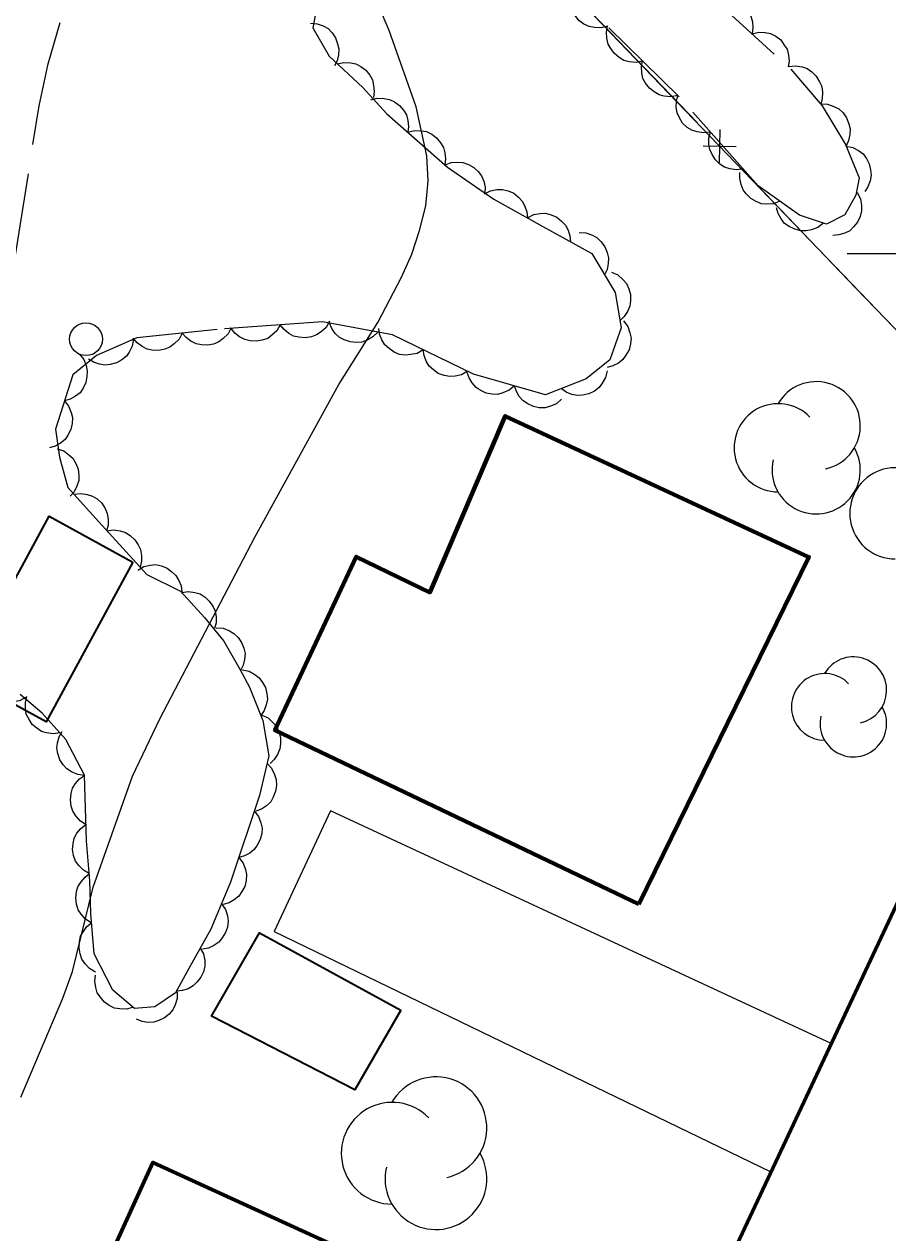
# Model space of a CAD drawing. Extents: x 355726 to 357533, y 5103782 to 5105258.
# Drawn here: x 356769.91 to 356796.24, y 5104370.15 to 5104407 of the extents above; entities that cross this region are included whole.
import ezdxf

# ---------------------------------------------------------------- set-up
doc = ezdxf.new("R2010")
doc.units = 0
doc.header["$LTSCALE"] = 0.6
doc.linetypes.add('DOT_DASHED', pattern=[7.7, 5, -1.2, 0.3, -1.2])
doc.linetypes.add('LONG_DASHED', pattern=[7.5, 6, -1.5])
for name, color, linetype, lineweight in [('19', 7, 'Continuous', 13), ('2', 7, 'LONG_DASHED', 13), ('21', 7, 'LONG_DASHED', 35), ('31', 7, 'Continuous', 35), ('36', 7, 'Continuous', 13), ('37', 7, 'Continuous', 13), ('44', 7, 'Continuous', 25), ('61', 7, 'Continuous', 13)]:
    doc.layers.add(name, color=color, linetype=linetype, lineweight=lineweight)

msp = doc.modelspace()

# ---------------------------------------------------------------- linework, layer by layer
at = {"layer": '19'}
msp.add_lwpolyline([(356794.51, 5104375.92), (356779.24, 5104383.01), (356777.53, 5104379.34), (356792.67, 5104372.01)], dxfattribs=at)
at = {"layer": '2', "linetype": 'Continuous'}
msp.add_lwpolyline([(356769.8, 5104374.28), (356771.08, 5104377.3), (356771.38, 5104378.12), (356772.01, 5104380.69), (356773.21, 5104384.07), (356774.04, 5104385.82), (356776.94, 5104391.36), (356779.5, 5104396.01), (356780.69, 5104397.9), (356781.41, 5104399.28), (356781.72, 5104399.98), (356781.96, 5104400.71), (356782.15, 5104401.46), (356782.22, 5104402.22), (356782.18, 5104402.98), (356781.86, 5104404.48), (356781.03, 5104406.8), (356780.38, 5104408.34)], dxfattribs=at)
at = {"layer": '2'}
msp.add_lwpolyline([(356754.87, 5104376.01), (356755.82, 5104377.51), (356756.81, 5104379.33), (356757.54, 5104380.53), (356759.43, 5104382.82), (356759.89, 5104383.45), (356762.18, 5104386.09), (356763.2, 5104387.05), (356764.2, 5104387.88), (356764.62, 5104388.34), (356765.67, 5104389.88), (356766.93, 5104391.47), (356767.34, 5104392.08), (356768.02, 5104393.37), (356768.48, 5104394.72), (356768.94, 5104396.88), (356769.47, 5104398.88), (356770.36, 5104404.51), (356770.64, 5104405.79), (356771, 5104407.05)], dxfattribs=at)
at = {"layer": '21', "linetype": 'Continuous', "lineweight": 53}
msp.add_lwpolyline([(356815.37, 5104399.51), (356807.98, 5104395.05), (356804.8, 5104393.26), (356803.9, 5104392.69), (356803.11, 5104391.95), (356802.36, 5104391.19), (356801.87, 5104390.62), (356801.24, 5104389.63), (356800.63, 5104388.59), (356799.96, 5104387.37), (356799.3, 5104386.13), (356784.67, 5104354.97), (356784.5, 5104354.61), (356784.09, 5104353.37), (356783.52, 5104351.53), (356783.34, 5104349.83), (356783.35, 5104347.92), (356783.82, 5104345.97), (356784.54, 5104344.33), (356785.16, 5104342.86), (356785.82, 5104341.8), (356812.4, 5104297.72)], dxfattribs=at)
at = {"layer": '31', "lineweight": 70}
for points in [[(356788.64, 5104380.17), (356793.83, 5104390.75), (356784.57, 5104395.05), (356782.27, 5104389.67), (356780.03, 5104390.76), (356777.55, 5104385.47), (356788.64, 5104380.17)], [(356778.15, 5104357.38), (356783.04, 5104368.08), (356773.83, 5104372.29), (356768.94, 5104361.59), (356778.15, 5104357.38)]]:
    msp.add_lwpolyline(points, close=True, dxfattribs=at)
at = {"layer": '31'}
for points in [[(356773.22, 5104390.59), (356770.58, 5104385.73), (356768.02, 5104387.12), (356770.67, 5104392), (356773.22, 5104390.59)], [(356781.39, 5104376.94), (356779.99, 5104374.51), (356775.62, 5104376.75), (356777.08, 5104379.29), (356781.39, 5104376.94)]]:
    msp.add_lwpolyline(points, close=True, dxfattribs=at)
at = {"layer": '36'}
msp.add_circle((356771.789, 5104397.39), 0.5, dxfattribs=at)
at = {"layer": '37'}
for p, q in [((356786.95, 5104407.6), (356790.42, 5104404)), ((356791.1, 5104402.77), (356791.12, 5104403.78)), ((356790.61, 5104403.29), (356791.61, 5104403.27)), ((356791.8, 5104402.55), (356795.26, 5104398.95)), ((356795.26, 5104398.95), (356798.73, 5104395.34))]:
    msp.add_line(p, q, dxfattribs=at)
msp.add_lwpolyline([(356786, 5104415.38), (356781.96, 5104412.8), (356800.45, 5104393.55)], dxfattribs=at)
at = {"layer": '44', "linetype": 'DOT_DASHED'}
for points in [[(356790.56, 5104408.11), (356793.28, 5104405.62), (356794.23, 5104404.51), (356794.94, 5104403.33), (356795.36, 5104402.31), (356795.26, 5104401.78), (356794.92, 5104401.18), (356794.37, 5104400.9), (356793.54, 5104401.17), (356792.28, 5104402.07), (356789.87, 5104404.78), (356787.6, 5104407.02)], [(356778.81, 5104407.42), (356778.71, 5104406.88), (356779.2, 5104406.02), (356780.23, 5104405.06), (356780.96, 5104404.26), (356782.81, 5104402.64), (356784.22, 5104401.66), (356785.72, 5104400.83), (356787.21, 5104400), (356787.92, 5104398.82), (356788.11, 5104397.74), (356787.76, 5104396.76), (356787.04, 5104396.18), (356785.8, 5104395.7), (356783.6, 5104396.33), (356781.13, 5104397.52), (356779, 5104397.92), (356775.79, 5104397.69), (356773.34, 5104397.43), (356772.11, 5104396.89), (356771.39, 5104396.31), (356770.86, 5104394.65), (356770.98, 5104393.8), (356771.24, 5104392.87), (356772.18, 5104391.82), (356773.64, 5104390.22), (356774.67, 5104389.71), (356775.4, 5104388.91), (356775.99, 5104388.19), (356776.48, 5104387.33), (356776.77, 5104386.78), (356777.18, 5104385.77), (356777.36, 5104384.69), (356777.08, 5104383.48), (356776.2, 5104380.84), (356775.6, 5104379.41), (356774.93, 5104378.21), (356774.52, 5104377.47), (356773.89, 5104377.04), (356773.27, 5104376.99), (356772.61, 5104377.55), (356772.04, 5104378.65), (356771.94, 5104379.88), (356771.91, 5104380.88)], [(356771.91, 5104380.88), (356771.81, 5104382.1), (356771.74, 5104384.1), (356771.18, 5104385.19), (356770.45, 5104385.99), (356769.78, 5104386.56)]]:
    msp.add_lwpolyline(points, dxfattribs=at)
at = {"layer": '44'}
for points in [[(356787.7, 5104406.93), (356787.5, 5104406.88), (356787.29, 5104406.89), (356787.13, 5104406.92), (356786.97, 5104407), (356786.82, 5104407.11), (356786.7, 5104407.26), (356786.62, 5104407.4), (356786.57, 5104407.57), (356786.55, 5104407.75), (356786.58, 5104407.93)], [(356790.99, 5104407.72), (356791.19, 5104407.77), (356791.39, 5104407.75), (356791.56, 5104407.72), (356791.71, 5104407.64), (356791.86, 5104407.53), (356791.98, 5104407.38), (356792.06, 5104407.24), (356792.11, 5104407.07), (356792.12, 5104406.88), (356792.1, 5104406.7)], [(356778.63, 5104407.03), (356778.84, 5104407.01), (356779.02, 5104406.94), (356779.17, 5104406.86), (356779.29, 5104406.73), (356779.4, 5104406.58), (356779.46, 5104406.4), (356779.5, 5104406.24), (356779.49, 5104406.06), (356779.45, 5104405.88), (356779.37, 5104405.72)], [(356788.76, 5104405.87), (356788.56, 5104405.83), (356788.35, 5104405.85), (356788.19, 5104405.89), (356788.04, 5104405.98), (356787.9, 5104406.1), (356787.79, 5104406.25), (356787.71, 5104406.39), (356787.67, 5104406.57), (356787.66, 5104406.75), (356787.69, 5104406.93)], [(356792.1, 5104406.7), (356792.3, 5104406.75), (356792.5, 5104406.74), (356792.66, 5104406.71), (356792.82, 5104406.63), (356792.97, 5104406.52), (356793.08, 5104406.36), (356793.17, 5104406.23), (356793.21, 5104406.05), (356793.23, 5104405.87), (356793.2, 5104405.69)], [(356779.45, 5104405.79), (356779.65, 5104405.83), (356779.86, 5104405.82), (356780.02, 5104405.79), (356780.17, 5104405.7), (356780.32, 5104405.59), (356780.44, 5104405.44), (356780.52, 5104405.3), (356780.56, 5104405.13), (356780.58, 5104404.94), (356780.55, 5104404.76)], [(356789.83, 5104404.82), (356789.62, 5104404.78), (356789.42, 5104404.8), (356789.26, 5104404.84), (356789.11, 5104404.93), (356788.97, 5104405.04), (356788.85, 5104405.2), (356788.77, 5104405.34), (356788.74, 5104405.51), (356788.73, 5104405.7), (356788.76, 5104405.87)], [(356793.21, 5104405.7), (356793.42, 5104405.72), (356793.62, 5104405.69), (356793.78, 5104405.64), (356793.92, 5104405.54), (356794.05, 5104405.41), (356794.15, 5104405.24), (356794.22, 5104405.09), (356794.24, 5104404.92), (356794.23, 5104404.73), (356794.19, 5104404.56)], [(356780.47, 5104404.69), (356780.67, 5104404.74), (356780.88, 5104404.73), (356781.04, 5104404.7), (356781.2, 5104404.63), (356781.35, 5104404.52), (356781.47, 5104404.37), (356781.56, 5104404.23), (356781.6, 5104404.06), (356781.62, 5104403.88), (356781.6, 5104403.7)], [(356790.83, 5104403.7), (356790.62, 5104403.68), (356790.42, 5104403.71), (356790.26, 5104403.76), (356790.12, 5104403.85), (356789.98, 5104403.98), (356789.88, 5104404.14), (356789.81, 5104404.29), (356789.78, 5104404.46), (356789.79, 5104404.65), (356789.83, 5104404.82)], [(356794.2, 5104404.57), (356794.4, 5104404.56), (356794.59, 5104404.49), (356794.74, 5104404.41), (356794.87, 5104404.29), (356794.98, 5104404.14), (356795.05, 5104403.96), (356795.09, 5104403.8), (356795.08, 5104403.63), (356795.04, 5104403.45), (356794.97, 5104403.28)], [(356781.6, 5104403.7), (356781.8, 5104403.75), (356782.01, 5104403.74), (356782.17, 5104403.72), (356782.33, 5104403.64), (356782.48, 5104403.53), (356782.6, 5104403.38), (356782.69, 5104403.24), (356782.73, 5104403.07), (356782.75, 5104402.89), (356782.73, 5104402.71)], [(356791.82, 5104402.58), (356791.62, 5104402.55), (356791.42, 5104402.59), (356791.26, 5104402.64), (356791.11, 5104402.73), (356790.98, 5104402.86), (356790.88, 5104403.02), (356790.81, 5104403.17), (356790.78, 5104403.34), (356790.78, 5104403.53), (356790.83, 5104403.7)], [(356794.96, 5104403.28), (356795.17, 5104403.24), (356795.34, 5104403.14), (356795.48, 5104403.04), (356795.58, 5104402.9), (356795.67, 5104402.74), (356795.71, 5104402.55), (356795.73, 5104402.39), (356795.7, 5104402.22), (356795.63, 5104402.04), (356795.53, 5104401.89)], [(356782.72, 5104402.7), (356782.92, 5104402.78), (356783.12, 5104402.79), (356783.28, 5104402.78), (356783.45, 5104402.72), (356783.61, 5104402.63), (356783.75, 5104402.5), (356783.85, 5104402.37), (356783.92, 5104402.21), (356783.96, 5104402.03), (356783.95, 5104401.85)], [(356792.94, 5104401.6), (356792.75, 5104401.52), (356792.54, 5104401.51), (356792.38, 5104401.52), (356792.22, 5104401.59), (356792.06, 5104401.68), (356791.92, 5104401.82), (356791.82, 5104401.94), (356791.76, 5104402.11), (356791.72, 5104402.29), (356791.72, 5104402.47)], [(356783.94, 5104401.82), (356784.12, 5104401.91), (356784.32, 5104401.95), (356784.49, 5104401.95), (356784.66, 5104401.91), (356784.83, 5104401.84), (356784.98, 5104401.72), (356785.09, 5104401.6), (356785.17, 5104401.45), (356785.23, 5104401.27), (356785.25, 5104401.09)], [(356795.3, 5104401.86), (356795.4, 5104401.67), (356795.43, 5104401.47), (356795.43, 5104401.3), (356795.39, 5104401.13), (356795.31, 5104400.96), (356795.19, 5104400.82), (356795.08, 5104400.7), (356794.92, 5104400.62), (356794.74, 5104400.57), (356794.56, 5104400.55)], [(356794.27, 5104400.93), (356794.1, 5104400.8), (356793.91, 5104400.73), (356793.75, 5104400.69), (356793.58, 5104400.7), (356793.4, 5104400.75), (356793.23, 5104400.83), (356793.09, 5104400.92), (356792.98, 5104401.06), (356792.89, 5104401.22), (356792.84, 5104401.4)], [(356785.25, 5104401.09), (356785.44, 5104401.19), (356785.64, 5104401.22), (356785.8, 5104401.23), (356785.97, 5104401.18), (356786.14, 5104401.11), (356786.29, 5104400.99), (356786.41, 5104400.87), (356786.49, 5104400.72), (356786.54, 5104400.54), (356786.56, 5104400.36)], [(356786.83, 5104400.64), (356787.03, 5104400.63), (356787.23, 5104400.56), (356787.37, 5104400.48), (356787.5, 5104400.36), (356787.61, 5104400.21), (356787.68, 5104400.03), (356787.72, 5104399.87), (356787.71, 5104399.7), (356787.68, 5104399.52), (356787.6, 5104399.35)], [(356787.81, 5104399.43), (356788, 5104399.35), (356788.16, 5104399.21), (356788.27, 5104399.09), (356788.34, 5104398.93), (356788.39, 5104398.75), (356788.39, 5104398.56), (356788.37, 5104398.4), (356788.3, 5104398.24), (356788.2, 5104398.08), (356788.07, 5104397.95)], [(356776.22, 5104397.74), (356776.12, 5104397.55), (356775.97, 5104397.41), (356775.84, 5104397.31), (356775.68, 5104397.24), (356775.5, 5104397.21), (356775.31, 5104397.22), (356775.15, 5104397.25), (356774.99, 5104397.33), (356774.84, 5104397.44), (356774.72, 5104397.58)], [(356777.71, 5104397.83), (356777.61, 5104397.65), (356777.46, 5104397.51), (356777.33, 5104397.41), (356777.16, 5104397.36), (356776.98, 5104397.33), (356776.79, 5104397.34), (356776.63, 5104397.38), (356776.47, 5104397.46), (356776.33, 5104397.58), (356776.22, 5104397.72)], [(356779.21, 5104397.94), (356779.11, 5104397.75), (356778.96, 5104397.62), (356778.82, 5104397.52), (356778.66, 5104397.46), (356778.47, 5104397.43), (356778.28, 5104397.45), (356778.12, 5104397.48), (356777.97, 5104397.57), (356777.83, 5104397.69), (356777.71, 5104397.83)], [(356780.68, 5104397.6), (356780.53, 5104397.46), (356780.36, 5104397.36), (356780.2, 5104397.3), (356780.03, 5104397.29), (356779.84, 5104397.31), (356779.66, 5104397.37), (356779.52, 5104397.44), (356779.39, 5104397.57), (356779.28, 5104397.72), (356779.21, 5104397.88)], [(356782.07, 5104397.07), (356781.89, 5104396.96), (356781.69, 5104396.92), (356781.53, 5104396.9), (356781.35, 5104396.93), (356781.18, 5104397), (356781.03, 5104397.11), (356780.9, 5104397.22), (356780.81, 5104397.37), (356780.74, 5104397.54), (356780.72, 5104397.72)], [(356788.18, 5104397.95), (356788.31, 5104397.78), (356788.37, 5104397.59), (356788.41, 5104397.42), (356788.39, 5104397.25), (356788.35, 5104397.07), (356788.25, 5104396.9), (356788.16, 5104396.77), (356788.02, 5104396.66), (356787.85, 5104396.58), (356787.68, 5104396.53)], [(356773.24, 5104397.39), (356773.2, 5104397.18), (356773.11, 5104397), (356773.02, 5104396.87), (356772.88, 5104396.76), (356772.72, 5104396.67), (356772.53, 5104396.62), (356772.37, 5104396.6), (356772.2, 5104396.63), (356772.02, 5104396.69), (356771.87, 5104396.78)], [(356774.72, 5104397.58), (356774.63, 5104397.39), (356774.48, 5104397.25), (356774.35, 5104397.15), (356774.19, 5104397.09), (356774.01, 5104397.05), (356773.81, 5104397.06), (356773.65, 5104397.09), (356773.5, 5104397.17), (356773.35, 5104397.28), (356773.23, 5104397.42)], [(356771.59, 5104396.94), (356771.72, 5104396.77), (356771.79, 5104396.59), (356771.83, 5104396.42), (356771.82, 5104396.25), (356771.78, 5104396.07), (356771.7, 5104395.9), (356771.61, 5104395.76), (356771.47, 5104395.65), (356771.31, 5104395.56), (356771.13, 5104395.51)], [(356783.42, 5104396.42), (356783.24, 5104396.31), (356783.04, 5104396.26), (356782.88, 5104396.25), (356782.71, 5104396.28), (356782.53, 5104396.35), (356782.38, 5104396.46), (356782.25, 5104396.57), (356782.16, 5104396.72), (356782.1, 5104396.89), (356782.07, 5104397.07)], [(356784.85, 5104395.97), (356784.69, 5104395.84), (356784.5, 5104395.76), (356784.34, 5104395.71), (356784.17, 5104395.72), (356783.99, 5104395.75), (356783.81, 5104395.84), (356783.68, 5104395.92), (356783.56, 5104396.06), (356783.47, 5104396.21), (356783.41, 5104396.38)], [(356787.68, 5104396.43), (356787.63, 5104396.22), (356787.53, 5104396.05), (356787.43, 5104395.92), (356787.29, 5104395.81), (356787.12, 5104395.73), (356786.93, 5104395.69), (356786.77, 5104395.68), (356786.6, 5104395.71), (356786.43, 5104395.78), (356786.28, 5104395.89)], [(356786.29, 5104395.56), (356786.13, 5104395.42), (356785.95, 5104395.35), (356785.79, 5104395.3), (356785.61, 5104395.3), (356785.43, 5104395.34), (356785.26, 5104395.42), (356785.12, 5104395.51), (356785, 5104395.64), (356784.91, 5104395.8), (356784.85, 5104395.97)], [(356771.13, 5104395.51), (356771.26, 5104395.35), (356771.34, 5104395.16), (356771.38, 5104395), (356771.37, 5104394.82), (356771.33, 5104394.64), (356771.24, 5104394.47), (356771.15, 5104394.33), (356771.01, 5104394.22), (356770.85, 5104394.13), (356770.68, 5104394.08)], [(356770.91, 5104394.05), (356771.11, 5104393.99), (356771.27, 5104393.87), (356771.39, 5104393.76), (356771.48, 5104393.6), (356771.55, 5104393.43), (356771.57, 5104393.24), (356771.57, 5104393.08), (356771.51, 5104392.91), (356771.43, 5104392.74), (356771.31, 5104392.61)], [(356771.42, 5104392.67), (356771.63, 5104392.69), (356771.83, 5104392.66), (356771.99, 5104392.61), (356772.13, 5104392.52), (356772.27, 5104392.39), (356772.37, 5104392.23), (356772.44, 5104392.08), (356772.47, 5104391.91), (356772.47, 5104391.72), (356772.42, 5104391.55)], [(356772.43, 5104391.55), (356772.63, 5104391.58), (356772.83, 5104391.55), (356772.99, 5104391.5), (356773.14, 5104391.41), (356773.28, 5104391.28), (356773.38, 5104391.12), (356773.45, 5104390.98), (356773.48, 5104390.8), (356773.48, 5104390.62), (356773.44, 5104390.44)], [(356773.37, 5104390.35), (356773.55, 5104390.46), (356773.75, 5104390.5), (356773.91, 5104390.52), (356774.09, 5104390.48), (356774.26, 5104390.41), (356774.41, 5104390.3), (356774.53, 5104390.19), (356774.62, 5104390.04), (356774.69, 5104389.87), (356774.71, 5104389.69)], [(356774.7, 5104389.67), (356774.91, 5104389.7), (356775.11, 5104389.67), (356775.27, 5104389.63), (356775.42, 5104389.53), (356775.55, 5104389.41), (356775.66, 5104389.25), (356775.73, 5104389.1), (356775.76, 5104388.93), (356775.76, 5104388.74), (356775.71, 5104388.57)], [(356775.76, 5104388.59), (356775.97, 5104388.58), (356776.16, 5104388.5), (356776.3, 5104388.42), (356776.43, 5104388.3), (356776.53, 5104388.15), (356776.6, 5104387.97), (356776.64, 5104387.81), (356776.62, 5104387.63), (356776.58, 5104387.45), (356776.5, 5104387.29)], [(356776.55, 5104387.31), (356776.76, 5104387.27), (356776.94, 5104387.17), (356777.07, 5104387.07), (356777.17, 5104386.93), (356777.26, 5104386.77), (356777.3, 5104386.58), (356777.32, 5104386.42), (356777.28, 5104386.25), (356777.22, 5104386.07), (356777.12, 5104385.92)], [(356769.95, 5104386.47), (356769.76, 5104386.37), (356769.56, 5104386.34), (356769.4, 5104386.33), (356769.23, 5104386.37), (356769.06, 5104386.45), (356768.91, 5104386.57), (356768.79, 5104386.68), (356768.71, 5104386.84), (356768.65, 5104387.01), (356768.64, 5104387.19)], [(356771, 5104385.39), (356770.79, 5104385.36), (356770.59, 5104385.39), (356770.43, 5104385.43), (356770.29, 5104385.53), (356770.15, 5104385.65), (356770.05, 5104385.82), (356769.97, 5104385.96), (356769.95, 5104386.14), (356769.95, 5104386.32), (356769.99, 5104386.5)], [(356777.15, 5104385.93), (356777.34, 5104385.85), (356777.49, 5104385.71), (356777.6, 5104385.59), (356777.67, 5104385.43), (356777.72, 5104385.25), (356777.72, 5104385.06), (356777.7, 5104384.9), (356777.63, 5104384.73), (356777.53, 5104384.58), (356777.4, 5104384.46)], [(356771.74, 5104384.09), (356771.54, 5104384.12), (356771.35, 5104384.2), (356771.21, 5104384.29), (356771.09, 5104384.42), (356770.99, 5104384.57), (356770.93, 5104384.76), (356770.9, 5104384.92), (356770.92, 5104385.09), (356770.97, 5104385.27), (356771.06, 5104385.43)], [(356777.31, 5104384.46), (356777.45, 5104384.31), (356777.54, 5104384.12), (356777.59, 5104383.97), (356777.6, 5104383.79), (356777.57, 5104383.61), (356777.5, 5104383.43), (356777.42, 5104383.29), (356777.29, 5104383.17), (356777.14, 5104383.06), (356776.97, 5104383)], [(356771.79, 5104382.59), (356771.62, 5104382.7), (356771.48, 5104382.86), (356771.39, 5104383), (356771.34, 5104383.16), (356771.32, 5104383.35), (356771.34, 5104383.54), (356771.38, 5104383.7), (356771.47, 5104383.85), (356771.59, 5104383.99), (356771.74, 5104384.09)], [(356776.92, 5104383.01), (356777.05, 5104382.84), (356777.12, 5104382.65), (356777.16, 5104382.49), (356777.15, 5104382.32), (356777.1, 5104382.14), (356777.01, 5104381.97), (356776.92, 5104381.83), (356776.78, 5104381.72), (356776.62, 5104381.64), (356776.45, 5104381.59)], [(356771.89, 5104381.1), (356771.71, 5104381.2), (356771.57, 5104381.35), (356771.47, 5104381.48), (356771.41, 5104381.65), (356771.38, 5104381.83), (356771.4, 5104382.02), (356771.43, 5104382.18), (356771.51, 5104382.33), (356771.63, 5104382.48), (356771.77, 5104382.59)], [(356776.45, 5104381.59), (356776.58, 5104381.42), (356776.65, 5104381.23), (356776.68, 5104381.07), (356776.67, 5104380.89), (356776.63, 5104380.71), (356776.54, 5104380.55), (356776.45, 5104380.41), (356776.31, 5104380.3), (356776.15, 5104380.21), (356775.97, 5104380.16)], [(356771.95, 5104379.6), (356771.77, 5104379.71), (356771.64, 5104379.86), (356771.55, 5104380), (356771.5, 5104380.17), (356771.48, 5104380.36), (356771.5, 5104380.55), (356771.54, 5104380.7), (356771.64, 5104380.85), (356771.76, 5104380.99), (356771.9, 5104381.1)], [(356775.92, 5104380.18), (356776.04, 5104380.01), (356776.1, 5104379.81), (356776.12, 5104379.65), (356776.1, 5104379.47), (356776.04, 5104379.3), (356775.94, 5104379.14), (356775.84, 5104379.01), (356775.69, 5104378.91), (356775.52, 5104378.83), (356775.34, 5104378.8)], [(356772.08, 5104378.1), (356771.9, 5104378.21), (356771.76, 5104378.35), (356771.66, 5104378.49), (356771.61, 5104378.65), (356771.58, 5104378.84), (356771.59, 5104379.03), (356771.62, 5104379.19), (356771.71, 5104379.34), (356771.82, 5104379.49), (356771.96, 5104379.6)], [(356775.27, 5104378.83), (356775.37, 5104378.65), (356775.41, 5104378.45), (356775.41, 5104378.28), (356775.37, 5104378.11), (356775.29, 5104377.94), (356775.17, 5104377.79), (356775.06, 5104377.68), (356774.9, 5104377.59), (356774.73, 5104377.54), (356774.55, 5104377.52)], [(356773.23, 5104377.03), (356773.03, 5104376.97), (356772.82, 5104376.98), (356772.66, 5104377), (356772.5, 5104377.08), (356772.35, 5104377.18), (356772.23, 5104377.33), (356772.13, 5104377.47), (356772.09, 5104377.63), (356772.06, 5104377.82), (356772.08, 5104378)], [(356774.57, 5104377.5), (356774.57, 5104377.29), (356774.51, 5104377.1), (356774.44, 5104376.95), (356774.33, 5104376.82), (356774.18, 5104376.7), (356774.01, 5104376.62), (356773.86, 5104376.57), (356773.68, 5104376.56), (356773.5, 5104376.59), (356773.33, 5104376.66)]]:
    msp.add_lwpolyline(points, dxfattribs=at)
for centre, radius, start, end in [((356794.052, 5104394.753), 1.345, 282.2692, 149.7263), ((356792.895, 5104394.081), 1.345, 44.1154, 269.804), ((356794.052, 5104393.408), 1.345, 166.9369, 29.6212), ((356796.465, 5104392.082), 1.39, 44.1154, 269.804), ((356795.184, 5104386.691), 1.016, 282.2692, 149.7263), ((356794.311, 5104386.183), 1.016, 44.1154, 269.804), ((356795.184, 5104385.675), 1.016, 166.9369, 29.6212), ((356782.458, 5104373.351), 1.551, 282.2692, 149.7263), ((356781.124, 5104372.575), 1.551, 44.1154, 269.804), ((356782.458, 5104371.8), 1.551, 166.9369, 29.6212)]:
    msp.add_arc(centre, radius, start, end, dxfattribs=at)
at = {"layer": '61'}
msp.add_line((356795, 5104400), (356805, 5104400), dxfattribs=at)

doc.saveas('drawing.dxf')
